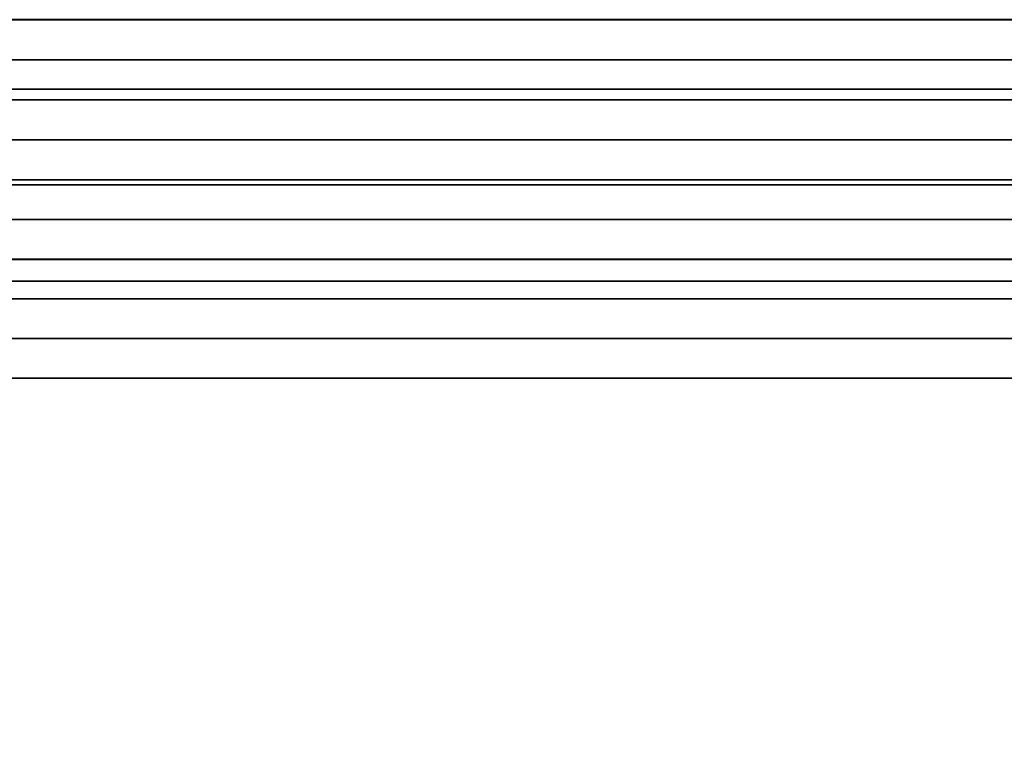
# Model space of a CAD drawing. Header units: metres. Extents: x -109 to 109, y -100 to 58.
# Tile 590 of 642: x 81.18 to 84.77, y 21.64 to 24.31. Entities that reach past the tile are written whole.
import ezdxf

# ---------------------------------------------------------------- set-up
doc = ezdxf.new("R2010")
doc.units = ezdxf.units.M
doc.layers.add('solid_21_062_100_XXX', color=7, linetype='CONTINUOUS')

msp = doc.modelspace()

# ---------------------------------------------------------------- linework, layer by layer
at = {"layer": 'solid_21_062_100_XXX'}
for points in [[(86.360672, 24.395542, -8.163342), (86.422951, 24.305687, -8.127388), (78.577316, 24.306087, -12.657067), (78.639336, 24.395557, -12.621261)], [(86.513222, 24.159525, -8.075268), (78.486961, 24.159851, -12.709233), (78.577316, 24.306087, -12.657067), (86.422951, 24.305687, -8.127388)], [(78.487114, 24.160112, 12.709147), (86.512749, 24.160358, 8.075544), (86.422279, 24.306692, 8.127776), (78.577499, 24.306366, 12.65696)], [(78.487114, 24.160112, 12.709147), (78.428864, 24.0527, 12.742775), (86.571136, 24.052691, 8.041832), (86.512749, 24.160358, 8.075544)], [(86.513222, 24.159525, -8.075268), (86.571129, 24.052713, -8.04184), (78.428864, 24.052698, -12.742775), (78.486961, 24.159851, -12.709233)], [(86.571129, 24.052713, -8.04184), (86.590782, 24.013416, -8.030491), (78.40937, 24.013731, -12.754031), (78.428864, 24.052698, -12.742775)], [(78.428864, 24.0527, 12.742775), (78.409485, 24.013971, 12.753963), (86.590385, 24.014231, 8.030719), (86.571136, 24.052691, 8.041832)], [(86.656319, 23.867716, -7.992652), (78.343811, 23.868032, -12.791882), (78.40937, 24.013731, -12.754031), (86.590782, 24.013416, -8.030491)], [(78.343895, 23.868244, 12.791831), (86.655998, 23.868496, 7.992838), (86.590385, 24.014231, 8.030719), (78.409485, 24.013971, 12.753963)], [(86.710617, 23.722349, -7.961305), (78.289459, 23.72257, -12.823262), (78.343811, 23.868032, -12.791882), (86.656319, 23.867716, -7.992652)], [(78.28952, 23.722746, 12.823228), (86.710434, 23.722887, 7.961409), (86.655998, 23.868496, 7.992838), (78.343895, 23.868244, 12.791831)], [(86.716492, 23.704664, -7.957914), (86.754311, 23.577173, -7.936079), (78.245728, 23.577316, -12.84851), (78.283508, 23.70466, -12.826696)], [(78.283508, 23.70466, 12.826696), (78.245766, 23.577467, 12.848487), (86.754219, 23.57752, 7.936131), (86.716492, 23.704659, 7.957913)], [(78.28952, 23.722746, 12.823228), (78.283508, 23.70466, 12.826696), (86.716492, 23.704659, 7.957913), (86.710434, 23.722887, 7.961409)], [(86.710617, 23.722349, -7.961305), (86.716492, 23.704664, -7.957914), (78.283508, 23.70466, -12.826696), (78.289459, 23.72257, -12.823262)], [(86.78775, 23.432558, -7.916772), (78.212273, 23.432655, -12.867826), (78.245728, 23.577316, -12.84851), (86.754311, 23.577173, -7.936079)], [(78.245766, 23.577467, 12.848487), (78.212296, 23.432779, 12.867812), (86.787704, 23.432775, 7.916797), (86.754219, 23.57752, 7.936131)], [(78.212296, 23.432779, 12.867812), (78.198051, 23.353027, 12.876038), (86.801956, 23.353024, 7.908571), (86.787704, 23.432775, 7.916797)], [(86.78775, 23.432558, -7.916772), (86.801949, 23.353029, -7.908572), (78.198051, 23.353027, -12.876038), (78.212273, 23.432655, -12.867826)], [(86.801949, 23.353029, -7.908572), (86.811363, 23.288303, -7.903138), (78.188644, 23.28834, -12.881469), (78.198051, 23.353027, -12.876038)], [(78.198051, 23.353027, 12.876038), (78.188652, 23.288427, 12.881463), (86.811356, 23.288389, 7.903144), (86.801956, 23.353024, 7.908571)], [(78.188652, 23.288427, 12.881463), (78.174545, 23.14407, 12.889606), (86.825455, 23.14403, 7.895002), (86.811356, 23.288389, 7.903144)], [(86.811363, 23.288303, -7.903138), (86.825455, 23.144024, -7.895002), (78.174545, 23.144024, -12.889607), (78.188644, 23.28834, -12.881469)], [(78.174545, 23.14407, 12.889606), (78.169876, 23, 12.892304), (86.830124, 23, 7.892305), (86.825455, 23.14403, 7.895002)], [(86.825455, 23.144024, -7.895002), (86.830124, 23, -7.892305), (78.169876, 23, -12.892304), (78.174545, 23.144024, -12.889607)], [(78.169876, 15, -12.892304), (78.169876, 23, -12.892304), (86.830124, 23, -7.892305), (86.830124, 15, -7.892305)], [(86.830124, 15, 7.892305), (86.830124, 23, 7.892305), (78.169876, 23, 12.892304), (78.169876, 15, 12.892304)]]:
    msp.add_3dface(points, dxfattribs=at)

doc.saveas('drawing.dxf')
